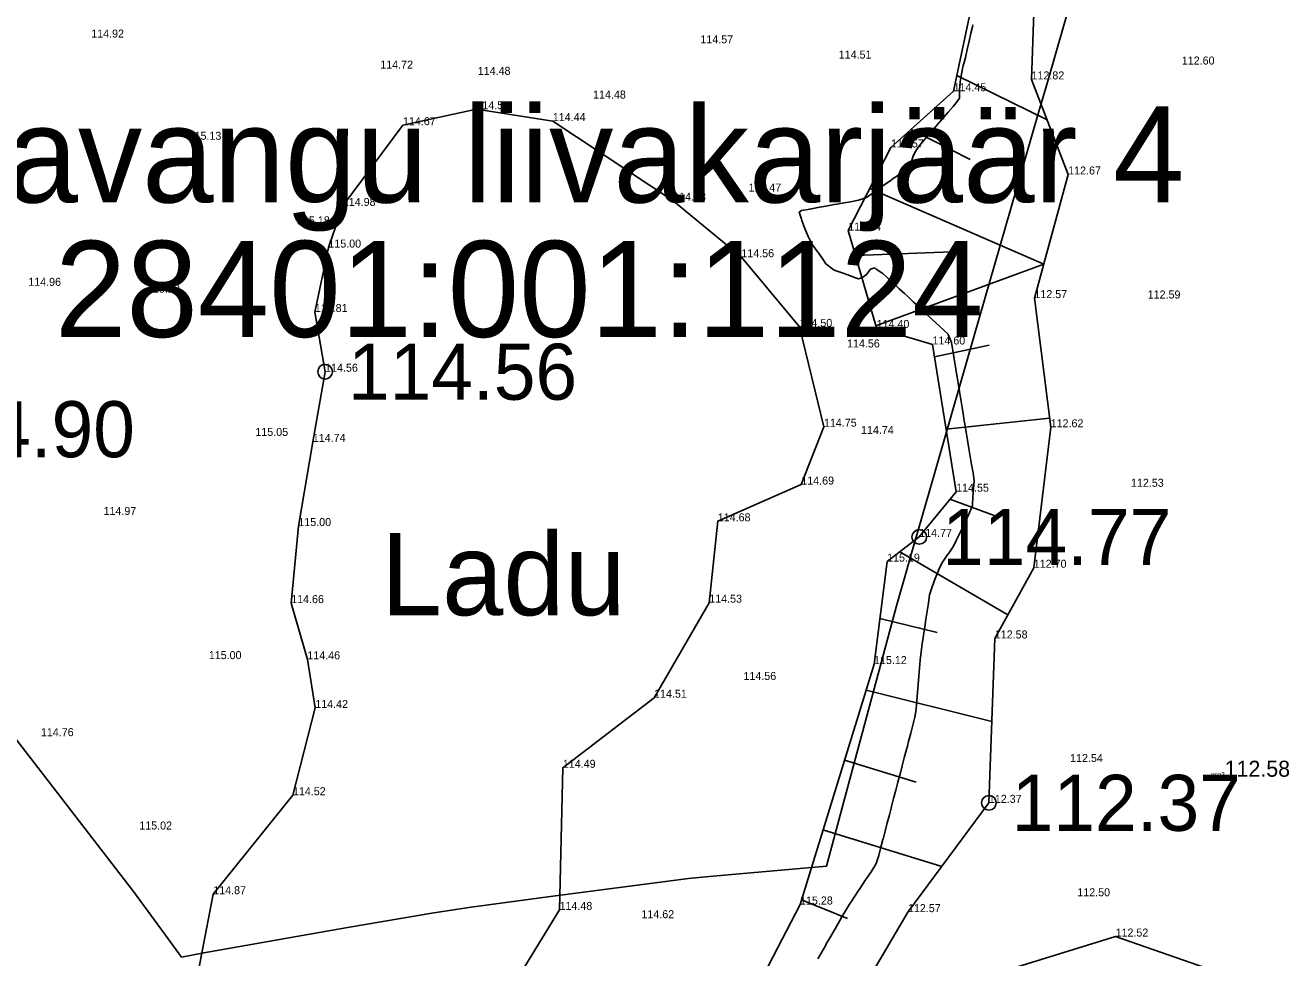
# Model space of a CAD drawing. Extents: x 662249 to 665480, y 6426254 to 6428735.
# Drawn here: x 662887.7 to 662942.9, y 6428303.1 to 6428343.8 of the extents above; entities that cross this region are included whole.
import ezdxf

# ---------------------------------------------------------------- set-up
doc = ezdxf.new("R2010")
doc.units = 0
for name, color, linetype in [('Kaevandatud ala', 7, 'Continuous'), ('kataster', 7, 'Continuous'), ('KORGUS-EH2000', 7, 'Continuous'), ('MAAMUDEL-EH2000', 7, 'Continuous'), ('MOOTKORG-EH2000', 7, 'Continuous'), ('MOOTNR', 7, 'Continuous'), ('RELJEEF', 7, 'Continuous'), ('TEHNO', 7, 'Continuous')]:
    doc.layers.add(name, color=color, linetype=linetype)

msp = doc.modelspace()

# ---------------------------------------------------------------- linework, layer by layer
at = {"layer": 'Kaevandatud ala'}
msp.add_lwpolyline([(662929.165, 6428343.862), (662929.147, 6428343.784), (662929.071, 6428343.506), (662929.003, 6428343.15), (662928.922, 6428342.794), (662928.842, 6428342.438), (662928.791, 6428342.215), (662928.747, 6428342.082), (662928.665, 6428341.726), (662928.617, 6428341.37), (662928.575, 6428341.014), (662928.587, 6428340.658), (662928.435, 6428340.46), (662928.298, 6428340.302), (662928.079, 6428340.047), (662927.993, 6428339.946), (662927.724, 6428339.632), (662927.688, 6428339.59), (662927.383, 6428339.233), (662927.368, 6428339.216), (662927.078, 6428338.877), (662927.012, 6428338.801), (662926.773, 6428338.521), (662926.656, 6428338.329), (662926.565, 6428338.165), (662926.451, 6428337.809), (662926.3, 6428337.591), (662926.125, 6428337.453), (662925.945, 6428337.325), (662925.623, 6428337.097), (662925.589, 6428337.073), (662925.233, 6428336.82), (662925.121, 6428336.741), (662924.877, 6428336.568), (662924.62, 6428336.385), (662924.521, 6428336.315), (662924.166, 6428336.198), (662923.81, 6428336.133), (662923.454, 6428336.068), (662923.238, 6428336.029), (662923.098, 6428336.004), (662922.742, 6428335.939), (662922.386, 6428335.874), (662922.031, 6428335.81), (662921.675, 6428335.745), (662921.565, 6428335.673), (662921.675, 6428335.365), (662921.691, 6428335.317), (662921.824, 6428334.961), (662921.956, 6428334.605), (662922.031, 6428334.465), (662922.155, 6428334.249), (662922.386, 6428333.923), (662922.408, 6428333.893), (662922.661, 6428333.537), (662922.742, 6428333.422), (662923.037, 6428333.181), (662923.098, 6428333.146), (662923.454, 6428333.017), (662923.81, 6428332.888), (662923.985, 6428332.825), (662924.166, 6428332.759), (662924.332, 6428332.825), (662924.521, 6428332.944), (662924.683, 6428333.181), (662924.877, 6428333.24), (662924.942, 6428333.181), (662925.233, 6428332.992), (662925.412, 6428332.825), (662925.589, 6428332.66), (662925.794, 6428332.469), (662925.945, 6428332.328), (662926.176, 6428332.113), (662926.3, 6428331.997), (662926.558, 6428331.757), (662926.656, 6428331.665), (662926.94, 6428331.401), (662927.012, 6428331.334), (662927.322, 6428331.044), (662927.368, 6428331.002), (662927.705, 6428330.688), (662927.724, 6428330.671), (662928.079, 6428330.339), (662928.086, 6428330.332), (662928.226, 6428329.976), (662928.285, 6428329.62), (662928.345, 6428329.264), (662928.403, 6428328.908), (662928.435, 6428328.71), (662928.461, 6428328.552), (662928.519, 6428328.196), (662928.577, 6428327.84), (662928.635, 6428327.484), (662928.693, 6428327.128), (662928.752, 6428326.772), (662928.791, 6428326.53), (662928.81, 6428326.416), (662928.868, 6428326.06), (662928.926, 6428325.704), (662928.985, 6428325.348), (662929.046, 6428324.992), (662929.109, 6428324.636), (662929.147, 6428324.419), (662929.172, 6428324.28), (662929.219, 6428323.924), (662929.194, 6428323.568), (662929.169, 6428323.211), (662929.147, 6428322.885), (662929.144, 6428322.855), (662929.01, 6428322.499), (662928.838, 6428322.143), (662928.791, 6428322.047), (662928.665, 6428321.787), (662928.492, 6428321.431), (662928.435, 6428321.316), (662928.312, 6428321.075), (662928.079, 6428320.722), (662928.078, 6428320.719), (662927.841, 6428320.363), (662927.724, 6428320.145), (662927.664, 6428320.007), (662927.524, 6428319.651), (662927.384, 6428319.295), (662927.368, 6428319.25), (662927.273, 6428318.939), (662927.219, 6428318.583), (662927.166, 6428318.227), (662927.113, 6428317.871), (662927.06, 6428317.515), (662927.012, 6428317.196), (662927.006, 6428317.159), (662926.953, 6428316.803), (662926.9, 6428316.447), (662926.863, 6428316.091), (662926.833, 6428315.735), (662926.803, 6428315.378), (662926.773, 6428315.022), (662926.743, 6428314.666), (662926.713, 6428314.31), (662926.683, 6428313.954), (662926.656, 6428313.751), (662926.632, 6428313.598), (662926.539, 6428313.242), (662926.446, 6428312.886), (662926.353, 6428312.53), (662926.3, 6428312.329), (662926.26, 6428312.174), (662926.167, 6428311.818), (662926.074, 6428311.462), (662925.981, 6428311.106), (662925.945, 6428310.969), (662925.887, 6428310.75), (662925.794, 6428310.394), (662925.701, 6428310.038), (662925.608, 6428309.682), (662925.589, 6428309.608), (662925.515, 6428309.326), (662925.422, 6428308.97), (662925.329, 6428308.614), (662925.236, 6428308.258), (662925.233, 6428308.247), (662925.143, 6428307.902), (662925.049, 6428307.545), (662924.939, 6428307.189), (662924.877, 6428307.095), (662924.714, 6428306.833), (662924.521, 6428306.544), (662924.477, 6428306.477), (662924.241, 6428306.121), (662924.166, 6428306.008), (662924.004, 6428305.765), (662923.81, 6428305.472), (662923.768, 6428305.409), (662923.55, 6428305.053), (662923.454, 6428304.886), (662923.345, 6428304.697), (662923.141, 6428304.341), (662923.098, 6428304.266), (662922.937, 6428303.985), (662922.742, 6428303.647), (662922.732, 6428303.629), (662922.528, 6428303.273), (662922.386, 6428303.024)], dxfattribs=at)
at = {"layer": 'KORGUS-EH2000'}
for centre in [(662900.839, 6428328.698), (662926.822, 6428321.476), (662929.865, 6428309.846)]:
    msp.add_circle(centre, 0.32, dxfattribs=at)
at = {"layer": 'RELJEEF'}
for p, q in [((662928.466, 6428341.648), (662932.415, 6428339.707)), ((662929.046, 6428337.98), (662926.461, 6428339.293)), ((662924.66, 6428336.707), (662932.264, 6428333.403)), ((662928.241, 6428333.935), (662924.032, 6428333.782)), ((662924.929, 6428330.71), (662932.264, 6428333.403)), ((662929.88, 6428329.864), (662927.488, 6428329.345)), ((662927.996, 6428326.186), (662932.517, 6428326.672)), ((662930.091, 6428322.406), (662928.163, 6428323.118)), ((662925.966, 6428320.818), (662930.697, 6428318.07)), ((662927.606, 6428317.294), (662925.098, 6428317.908)), ((662924.493, 6428314.777), (662929.994, 6428313.404)), ((662926.688, 6428310.754), (662923.552, 6428311.719)), ((662922.611, 6428308.66), (662927.805, 6428307.062)), ((662923.68, 6428304.795), (662921.67, 6428305.602))]:
    msp.add_line(p, q, dxfattribs=at)
for points in [[(662934.07, 6428387.976), (662934.635, 6428363.819), (662933.66, 6428348.708), (662931.861, 6428345.241), (662931.731, 6428341.48), (662933.334, 6428337.323), (662931.858, 6428331.916), (662932.568, 6428326.268), (662931.83, 6428320.127), (662930.125, 6428317.033), (662929.865, 6428309.846), (662926.327, 6428305.066), (662923.226, 6428299.804), (662921.569, 6428296.865), (662919.518, 6428294.043), (662916.968, 6428291.355), (662914.61, 6428288.623), (662913.601, 6428285.471), (662913.863, 6428282.618), (662914.637, 6428278.85), (662915.491, 6428275.165)], [(662920.391, 6428266.385), (662917.323, 6428265.82), (662914.854, 6428267.368), (662913.523, 6428273.305), (662911.591, 6428279.455), (662910.957, 6428286.324), (662911.538, 6428289.896), (662915.228, 6428294.377), (662918.526, 6428298.34), (662919.039, 6428300.428), (662921.608, 6428305.4), (662924.843, 6428315.914), (662925.417, 6428320.395), (662926.822, 6428321.476), (662928.436, 6428323.452), (662927.4, 6428329.889), (662924.957, 6428330.613), (662923.714, 6428334.87), (662925.584, 6428338.505), (662928.322, 6428340.966), (662930.53, 6428351.401)], [(662901.613, 6428335.949), (662904.243, 6428339.479), (662907.454, 6428340.179), (662910.796, 6428339.658), (662916.061, 6428336.175), (662919.041, 6428333.705), (662921.585, 6428330.658), (662922.653, 6428326.293), (662921.663, 6428323.764), (662918.01, 6428322.158), (662917.637, 6428318.598), (662915.224, 6428314.443), (662911.234, 6428311.379), (662911.09, 6428305.164), (662909.577, 6428302.688)], [(662895.139, 6428301.69), (662895.948, 6428305.851), (662899.431, 6428310.178), (662900.408, 6428313.994), (662900.063, 6428316.121), (662899.355, 6428318.579), (662899.668, 6428321.949), (662900.301, 6428325.632), (662900.839, 6428328.698), (662900.388, 6428331.309), (662900.981, 6428334.126), (662901.613, 6428335.949)], [(662915.491, 6428275.165), (662916.689, 6428283.148), (662918.395, 6428287.695), (662921.193, 6428292.662), (662924.307, 6428296.657), (662929.515, 6428302.181), (662935.406, 6428303.998), (662940.006, 6428302.394), (662947.258, 6428297.062), (662948.557, 6428294.357), (662949.78, 6428290.778), (662951.952, 6428288.407), (662952.935, 6428286.363), (662954.674, 6428286.021)]]:
    msp.add_lwpolyline(points, dxfattribs=at)
at = {"layer": 'TEHNO'}
msp.add_lwpolyline([(662933.91, 6428346.552), (662932.424, 6428341.364), (662931.98, 6428339.826), (662929.209, 6428330.217), (662927.283, 6428323.536), (662926.428, 6428320.555), (662926.249, 6428319.932), (662925.829, 6428318.465), (662923.627, 6428310.29), (662922.765, 6428307.078), (662918.459, 6428306.691), (662917.485, 6428306.603), (662916.727, 6428306.532), (662910.576, 6428305.736), (662907.231, 6428305.286), (662905.595, 6428305.033), (662901.908, 6428304.41), (662895.53, 6428303.287), (662894.561, 6428303.104), (662893.861, 6428304.059), (662892.46, 6428305.969), (662887.347, 6428312.594)], dxfattribs=at)

# ---------------------------------------------------------------- texts
at = {"layer": 'kataster'}
for s, p in [('Laiavangu liivakarjäär 4', (662879.41, 6428336.099)), ('28401:001:1124', (662889.023, 6428330.219))]:
    msp.add_text(s, height=4.2, dxfattribs=at).set_placement(p)
at = {"layer": 'KORGUS-EH2000'}
for s, p in [('114.56', (662901.839, 6428327.473)), ('114.90', (662882.498, 6428324.959)), ('114.77', (662927.822, 6428320.251)), ('112.37', (662930.865, 6428308.621))]:
    msp.add_text(s, height=2.45, dxfattribs=at).set_placement(p)
at = {"layer": 'MAAMUDEL-EH2000'}
for s, p in [('114.92', (662890.61, 6428343.309)), ('114.57', (662917.249, 6428343.057)), ('114.72', (662903.25, 6428341.951)), ('114.51', (662923.298, 6428342.39)), ('112.60', (662938.303, 6428342.131)), ('114.48', (662907.514, 6428341.68)), ('112.82', (662931.731, 6428341.48)), ('114.45', (662928.322, 6428340.966)), ('114.48', (662912.558, 6428340.644)), ('114.55', (662907.454, 6428340.179)), ('114.67', (662904.243, 6428339.479)), ('114.44', (662910.796, 6428339.658)), ('115.13', (662894.869, 6428338.841)), ('114.57', (662925.584, 6428338.505)), ('112.67', (662933.334, 6428337.323)), ('114.47', (662919.353, 6428336.578)), ('114.98', (662901.613, 6428335.949)), ('114.98', (662901.613, 6428335.949)), ('114.58', (662916.061, 6428336.175)), ('115.18', (662899.609, 6428335.143)), ('114.14', (662923.714, 6428334.87)), ('115.00', (662900.981, 6428334.126)), ('114.56', (662919.041, 6428333.705)), ('114.96', (662887.857, 6428332.454)), ('115.20', (662893.051, 6428332.158)), ('112.57', (662931.858, 6428331.916)), ('112.59', (662936.811, 6428331.9)), ('114.81', (662900.388, 6428331.309)), ('114.50', (662921.585, 6428330.658)), ('114.40', (662924.957, 6428330.613)), ('114.56', (662923.663, 6428329.759)), ('114.60', (662927.4, 6428329.889)), ('114.56', (662900.839, 6428328.698)), ('115.05', (662897.789, 6428325.891)), ('114.75', (662922.653, 6428326.293)), ('114.74', (662924.274, 6428325.974)), ('112.62', (662932.568, 6428326.268)), ('114.74', (662900.301, 6428325.632)), ('114.69', (662921.663, 6428323.764)), ('114.55', (662928.436, 6428323.452)), ('112.53', (662936.081, 6428323.667)), ('114.97', (662891.148, 6428322.434)), ('114.68', (662918.01, 6428322.158)), ('115.00', (662899.668, 6428321.949)), ('114.77', (662926.822, 6428321.476)), ('115.19', (662925.417, 6428320.395)), ('112.70', (662931.83, 6428320.127)), ('114.66', (662899.355, 6428318.579)), ('114.53', (662917.637, 6428318.598)), ('112.58', (662930.125, 6428317.033)), ('115.00', (662895.752, 6428316.131)), ('114.46', (662900.063, 6428316.121)), ('115.12', (662924.843, 6428315.914)), ('114.56', (662919.133, 6428315.219)), ('114.51', (662915.224, 6428314.443)), ('114.42', (662900.408, 6428313.994)), ('114.76', (662888.409, 6428312.761)), ('112.54', (662933.418, 6428311.631)), ('114.49', (662911.234, 6428311.379)), ('114.52', (662899.431, 6428310.178)), ('112.37', (662929.865, 6428309.846)), ('115.02', (662892.711, 6428308.68)), ('114.87', (662895.948, 6428305.851)), ('112.50', (662933.733, 6428305.76)), ('114.48', (662911.09, 6428305.164)), ('115.28', (662921.608, 6428305.4)), ('112.57', (662926.327, 6428305.066)), ('114.62', (662914.672, 6428304.801)), ('112.52', (662935.406, 6428303.998))]:
    msp.add_text(s, height=0.35, dxfattribs=at).set_placement(p)
at = {"layer": 'MOOTKORG-EH2000'}
msp.add_text('112.58', height=0.7, dxfattribs=at).set_placement((662940.175, 6428310.988))
at = {"layer": 'MOOTNR'}
msp.add_text('gcp2', height=0.2, dxfattribs=at).set_placement((662939.584, 6428310.988))
at = {"layer": 'RELJEEF'}
msp.add_text('Ladu', height=3.6, dxfattribs=at).set_placement((662903.278, 6428318.05))

doc.saveas('drawing.dxf')
